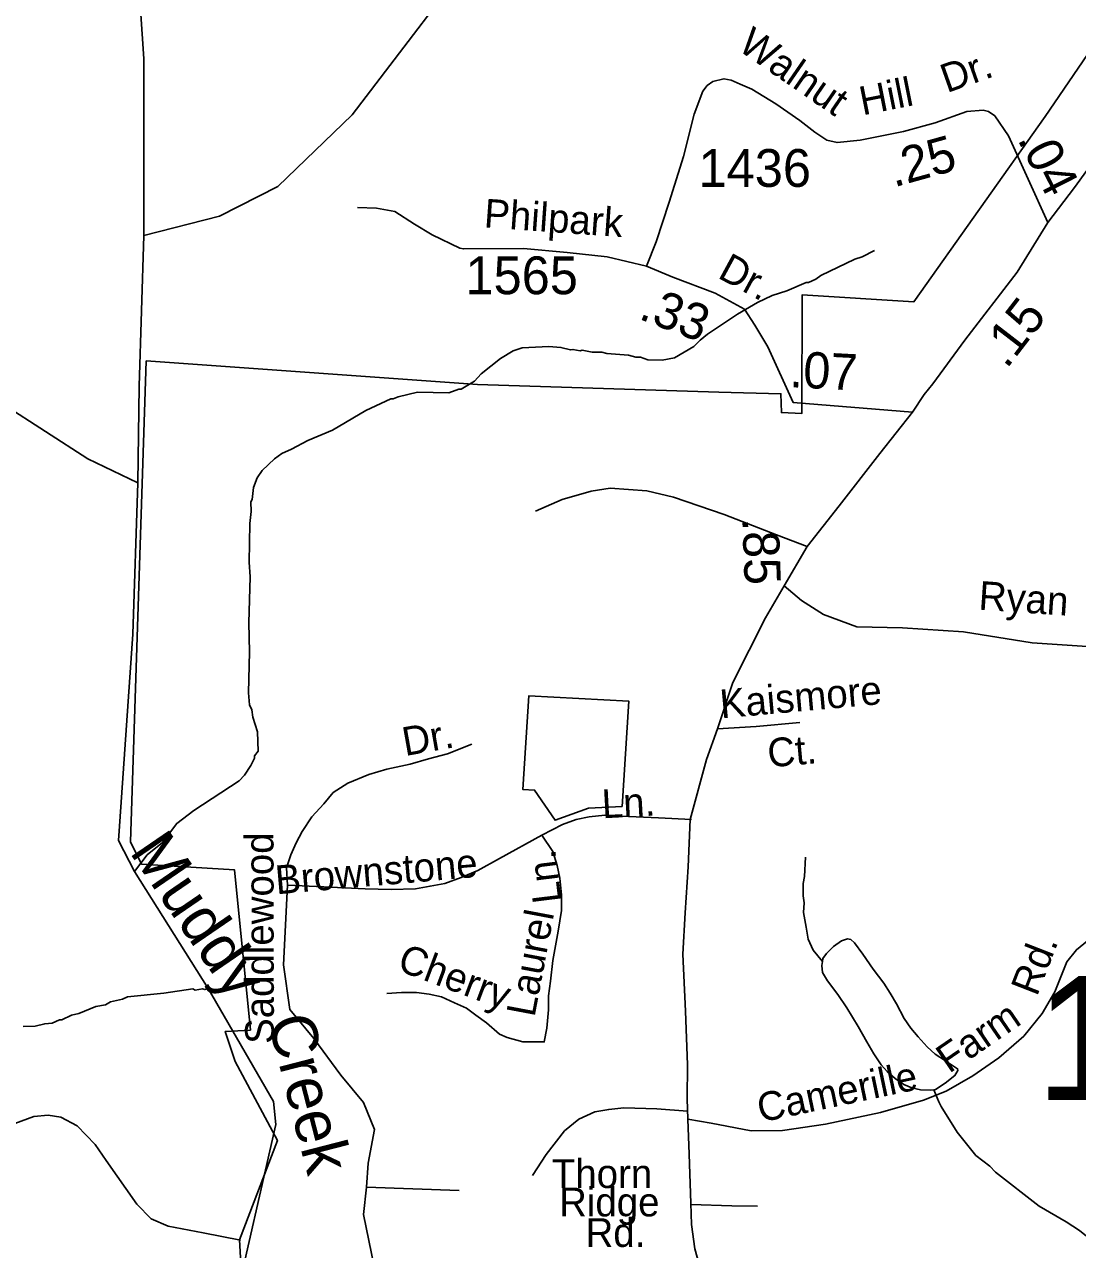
# Model space of a CAD drawing. Extents: x 1547597 to 1699558, y 810033 to 920809.
# Drawn here: x 1600829 to 1604312, y 869495 to 873547 of the extents above; entities that cross this region are included whole.
import ezdxf

# ---------------------------------------------------------------- set-up
doc = ezdxf.new("R2010")
doc.units = 0
for name, color, linetype in [('Exist Boundary Political City Limit New', 7, 'Continuous'), ('Exist Boundary Political City Limit New Hole', 7, 'Continuous'), ('Exist Hydrographic Creek Single Shore', 7, 'Continuous'), ('Exist Hydrographic Misc Water Feature', 7, 'Continuous'), ('Exist Road Non-System Type 51', 7, 'Continuous'), ('Exist Road Non-System Type 51 Label', 7, 'Continuous'), ('Exist Road Secondary Mileage Hundredths English Label', 7, 'Continuous'), ('Exist Road Secondary Structure Standard Bridge Number Label', 7, 'Continuous'), ('Exist Road Secondary Type 51 Attributed', 7, 'Continuous'), ('Exist Road Secondary Type 51 Label', 7, 'Continuous'), ('Exist Road Secondary Type 51 Number Label', 7, 'Continuous'), ('Map Preparation Boundary City Limit Buffer Line', 7, 'Continuous'), ('Old_Level_32', 7, 'Continuous')]:
    doc.layers.add(name, color=color, linetype=linetype)

msp = doc.modelspace()

# ---------------------------------------------------------------- linework, layer by layer
at = {"layer": 'Exist Boundary Political City Limit New'}
msp.add_lwpolyline([(1601575.9, 868902.4), (1601540.5, 869526.8), (1601665.9, 869856.2), (1601525.9, 870117.5), (1601493.2, 870216.5), (1601576.6, 870220.9), (1601523.9, 870750.7), (1601216.1, 870770.1), (1601180.3, 870843.5), (1601231.8, 872434), (1602327.7, 872355.7), (1603125.1, 872330.7), (1603330.7, 872325.5), (1603332.4, 872263.3), (1603399.8, 872259.8), (1603401.4, 872653.2), (1603771, 872629.9), (1604204.8, 873242), (1604423.6, 873562.3)], dxfattribs=at)
at = {"layer": 'Exist Boundary Political City Limit New Hole'}
msp.add_lwpolyline([(1602806.1, 870960.5), (1602694.2, 870955.1), (1602583.9, 870914.8), (1602516.1, 871014.5), (1602477.9, 871016.6), (1602497, 871326.1), (1602827.7, 871309.2), (1602806.1, 870960.5)], dxfattribs=at)
at = {"layer": 'Exist Hydrographic Creek Single Shore'}
for points in [[(1601223.6, 872849), (1601223.6, 873433.3), (1601181.7, 874057.9), (1601119.7, 874443.2), (1601022.7, 874625.7), (1600857.6, 874803)], [(1601223.6, 872849), (1601474.6, 872912.8), (1601667.7, 873010.7), (1601912.6, 873248.6), (1602379.6, 873859.6)], [(1601203.8, 872030.5), (1601038.7, 872110.7), (1600617.6, 872382), (1600244.6, 872570), (1599879.6, 872782.4), (1599289.7, 872825.8), (1599022.6, 872860.8), (1598839.6, 872831.7), (1598763.6, 872757.7), (1598635.7, 872550.2), (1598474.6, 872409.1), (1598248.6, 872328.3), (1597924.6, 872367.6), (1597665.7, 872330.2)], [(1601203.8, 872030.5), (1601208.7, 872350.2), (1601223.6, 872849)], [(1602782, 867111.8), (1602446.7, 867604.6), (1602229.1, 867924.7), (1602006.9, 868065), (1601866.6, 868242.5), (1601771.4, 868427.8), (1601611.7, 868773.7), (1601604.6, 868882.2), (1601579.7, 868899.1), (1601580.6, 868958.2), (1601556.6, 868985), (1601518.7, 869284.4), (1601660.7, 869908.5), (1601652.7, 869984.2), (1601436.5, 870359), (1601193.2, 870745.3), (1601139.7, 870848.1), (1601187.9, 871530), (1601203.8, 872030.5)]]:
    msp.add_lwpolyline(points, dxfattribs=at)
at = {"layer": 'Exist Hydrographic Misc Water Feature'}
for points in [[(1603640.1, 872799.4), (1603599.8, 872778), (1603575.6, 872770.5), (1603462.8, 872716.3), (1603446.6, 872704.6), (1603422.4, 872693), (1603414.5, 872693.2), (1603350, 872666.2), (1603301.8, 872651), (1603253.5, 872627.8), (1603186.9, 872589), (1603087.9, 872522.7), (1603063.6, 872503.1), (1603043.3, 872481.4), (1602978.7, 872444.5), (1602938.6, 872437.1), (1602890.6, 872438), (1602866.8, 872446.4), (1602850.8, 872446.7), (1602826.9, 872453), (1602755.1, 872458.3), (1602739.1, 872462.6), (1602707.2, 872463.1), (1602673.2, 872469.7), (1602667.2, 872467.7), (1602643.3, 872472.1), (1602635.3, 872470.3), (1602603.4, 872478.8), (1602563.5, 872481.4), (1602475.5, 872476.9), (1602445.3, 872467.5), (1602403, 872442.2), (1602340.1, 872391.2), (1602317.8, 872367.6), (1602273.4, 872340.4), (1602265.4, 872340.5), (1602233.2, 872329.1), (1602129.3, 872330.8), (1602065.1, 872315.9), (1602049, 872308.2), (1602041, 872308.3), (1601958.4, 872269.7), (1601847.4, 872205.5), (1601766.9, 872170.9), (1601712.5, 872141.9), (1601680.3, 872128.3), (1601656, 872110.8), (1601615.4, 872071.4), (1601599.1, 872047.8), (1601586.6, 872016), (1601581.9, 871976.1), (1601577.8, 871968.1), (1601579.3, 871936.1), (1601574.6, 871896.2), (1601572.6, 871768.3), (1601575.8, 871720.2), (1601571.4, 871568.2), (1601573.9, 871472.3), (1601569.7, 871336.3), (1601573, 871296.2), (1601580.7, 871280.1), (1601584.4, 871256), (1601599.6, 871207.9), (1601602.6, 871143.8), (1601590.4, 871128), (1601590.2, 871120), (1601577.9, 871096.2), (1601557.3, 871064.5), (1601539, 871044.8), (1601389.5, 870947.3), (1601332.9, 870904.4), (1601285.9, 870841.1), (1601235.5, 870801), (1601193.2, 870745.3)], [(1603412, 870793.3), (1603409.1, 870729.4), (1603404.7, 870705.5), (1603404, 870665.5), (1603407.6, 870641.4), (1603405.2, 870609.5), (1603414.4, 870561.3), (1603421.1, 870521.6), (1603437.6, 870485), (1603468, 870448.2)], [(1603468, 870448.2), (1603469.5, 870457.2), (1603481.5, 870474), (1603504.6, 870497.5), (1603531.2, 870515.8), (1603551.6, 870522.3), (1603561.7, 870520.4), (1603574.3, 870509.2), (1603601.8, 870471.6), (1603636, 870422.9), (1603671, 870375.9), (1603691.8, 870343.4), (1603713.4, 870307.5), (1603738.3, 870259.7), (1603760.7, 870227.2), (1603785, 870198.1), (1603814.3, 870165.5), (1603841.1, 870141.4), (1603874.7, 870118.9), (1603915.1, 870093), (1603915.9, 870087), (1603906.3, 870070.2), (1603873.8, 870045.2), (1603842.2, 870024.4), (1603836.5, 870023.7)], [(1603836.5, 870023.7), (1603824.4, 870022.1), (1603793, 870023.4), (1603764.3, 870029.6), (1603737.4, 870041), (1603708.8, 870060.8), (1603681.9, 870084.1), (1603661.9, 870105.5), (1603638.5, 870142.3), (1603615.4, 870181.6), (1603586.2, 870232.7), (1603548.8, 870294.3), (1603518.9, 870338.7), (1603484.6, 870384.1), (1603468, 870411.4), (1603465.8, 870434.4), (1603468, 870448.2)], [(1600824.4, 870232.9), (1600864.4, 870234.3), (1600896.5, 870241.8), (1600920.6, 870243.4), (1600944.7, 870255), (1600952.7, 870254.8), (1600984.9, 870270.3), (1601009, 870275.9), (1601065.3, 870298.9), (1601097.4, 870304.4), (1601113.5, 870314.1), (1601153.7, 870323.5), (1601169.8, 870331.2), (1601290, 870343.2), (1601386.1, 870357.5), (1601394, 870353.4), (1601418.1, 870357), (1601426, 870354.8), (1601436.5, 870359)], [(1603836.5, 870023.7), (1603852.9, 869984), (1603860.6, 869967.9), (1603913.3, 869883), (1603976, 869805.9), (1604021.5, 869771.2), (1604041, 869750.9), (1604185.2, 869638.5), (1604274.4, 869586.9), (1604317.9, 869558.2), (1604359.3, 869525.5), (1604385.1, 869513.1), (1604495.6, 869427.2), (1604519.2, 869400.8), (1604540.5, 869360.4), (1604567.5, 869322.3)]]:
    msp.add_lwpolyline(points, dxfattribs=at)
at = {"layer": 'Exist Road Non-System Type 51'}
msp.add_line((1601960.6, 869701.2), (1602267.3, 869690.6), dxfattribs=at)
for points in [[(1603196, 873349.9), (1603166.8, 873363.1), (1603142.6, 873367.4), (1603105.2, 873358.6), (1603087.3, 873344.7), (1603072.3, 873326), (1603043.8, 873250.2), (1603008.7, 873110.6), (1602961.4, 872959.1), (1602918.5, 872827.5), (1602885.9, 872747.7)], [(1602269.4, 872807.1), (1602177.2, 872851.5), (1602119.5, 872885.9), (1602053.9, 872928.5), (1601993.9, 872939.1), (1601930.1, 872941.6)], [(1602519.4, 871937), (1602607.7, 871976.3), (1602703.9, 872003.5), (1602765.9, 872012.9), (1602887.8, 872004), (1602975.4, 871983.2), (1603143, 871926), (1603316.3, 871858.4), (1603417.5, 871820.3)], [(1603341.8, 871690.4), (1603398.6, 871641.7), (1603471.6, 871595.7), (1603582.5, 871555.1), (1603733, 871551.7), (1603934.7, 871538), (1604161.6, 871502.2), (1604393.4, 871486.3), (1604490.9, 871479.4), (1604563.9, 871479.4), (1604655.9, 871476.6), (1604753.2, 871487.5), (1604866.8, 871501), (1605000.4, 871520.6), (1605120.4, 871525.6), (1605193.8, 871531.5)], [(1603121.4, 871217.8), (1603249, 871225.2), (1603393.1, 871238.1)], [(1601699, 870700), (1601696.1, 870757.3), (1601710.4, 870800.2), (1601727.6, 870840.3), (1601747.6, 870877.5), (1601779.1, 870926.1), (1601819.1, 870969), (1601850.6, 871006.3), (1601899.2, 871037.7), (1601967.9, 871066.4), (1602027.9, 871083.5), (1602105.2, 871100.7), (1602165.2, 871117.9), (1602228.1, 871135), (1602308.2, 871166.5)], [(1603034.7, 870917.5), (1602926.1, 870923.3), (1602803.1, 870929), (1602748.7, 870931.8), (1602697.2, 870926.1), (1602654.3, 870917.5), (1602608.6, 870900.4), (1602539.9, 870866)], [(1602539.9, 870866), (1602399.8, 870788.7), (1602328.3, 870748.7), (1602273.9, 870725.8), (1602219.6, 870705.7), (1602170.9, 870697.2), (1602122.3, 870688.6), (1602042.2, 870685.7), (1601956.4, 870688.6), (1601819.1, 870694.3), (1601699, 870700)], [(1602539.9, 870866), (1602577.1, 870811.6), (1602591.4, 870765.8), (1602600, 870722.9), (1602605.7, 870668.5), (1602605.7, 870617), (1602594.3, 870548.3), (1602577.1, 870451), (1602568.5, 870382.3), (1602562.8, 870333.7), (1602562.8, 870287.9), (1602557.1, 870227.8), (1602548.5, 870182), (1602477, 870182), (1602425.5, 870196.3), (1602399.8, 870207.7), (1602356.9, 870245), (1602322.5, 870270.7), (1602291.1, 870293.6), (1602251, 870310.8), (1602208.1, 870330.8), (1602168.1, 870339.4), (1602125.2, 870345.1), (1602076.6, 870345.1), (1602027.9, 870342.3)], [(1601699, 870700), (1601685.7, 870436.7), (1601706.8, 870288.6), (1601786.1, 870193.3), (1601876, 870071.6), (1601950, 869981.6), (1601987, 869891.7), (1601965.9, 869780.6), (1601960.6, 869701.2)], [(1603023.1, 869926.4), (1603100.5, 869913), (1603232, 869887.9), (1603336.1, 869889), (1603478.2, 869910), (1603660.3, 869948.3), (1603802.6, 869989.2), (1603876.9, 870018.5), (1603965.2, 870069.8), (1604051.6, 870129.1), (1604134.1, 870200.4), (1604194.7, 870275.8), (1604237.2, 870347.4), (1604276, 870447.1), (1604308.4, 870486.9), (1604344.6, 870516.5), (1604378.3, 870527.3), (1604412.6, 870532), (1604512.5, 870525.1), (1604596.6, 870536.4)], [(1602509.5, 869740.1), (1602554.1, 869809.6), (1602614.7, 869887.2), (1602663, 869926.7), (1602715.1, 869950.4), (1602761.3, 869958.5), (1602811.2, 869963.5), (1602921, 869960.7), (1603022.4, 869953.2)], [(1600797.6, 869912), (1600859.7, 869935.5), (1600907.6, 869939.2), (1600949.5, 869932.7), (1601003.3, 869904.4), (1601062.7, 869842), (1601099.5, 869789.5), (1601201, 869644.8), (1601248.6, 869596.4), (1601304.4, 869571.9), (1601420.2, 869550.9), (1601543.8, 869526)], [(1602378.2, 868906.5), (1602270.1, 868964), (1602204, 869004.2), (1602162, 869041.8), (1602121.5, 869089.1), (1602082.5, 869140.3), (1602058, 869180.5), (1602041.2, 869211.7), (1602022.7, 869270), (1602008.9, 869328.8), (1601994.4, 869395.7), (1601950, 869611.2), (1601960.6, 869701.2)], [(1603033.1, 869644.2), (1603169, 869640), (1603253.4, 869638.7)]]:
    msp.add_lwpolyline(points, dxfattribs=at)
at = {"layer": 'Exist Road Secondary Type 51 Attributed'}
for points in [[(1604213.6, 872892), (1604301.8, 873007.4), (1604424.3, 873176.9), (1604559.8, 873375.7), (1604687.8, 873580.9)], [(1603196, 873349.9), (1603234.4, 873332.5), (1603313.8, 873283.9), (1603393.4, 873229.3), (1603443, 873190.8), (1603482.9, 873164.6), (1603516.8, 873156.3), (1603592.7, 873163.8), (1603736.8, 873192.5), (1603841.1, 873221.6), (1603945.3, 873258.7), (1604000.1, 873263.1), (1604017.5, 873259), (1604038.4, 873244.6), (1604083.8, 873178.4), (1604213.6, 872892)], [(1603765.7, 872265.2), (1603804.2, 872322.9), (1603833.1, 872358.4), (1603939, 872503), (1604112.4, 872727.9), (1604213.6, 872892)], [(1603765.7, 872265.2), (1603370.9, 872296.8), (1603287.3, 872480.5), (1603244.2, 872552.3), (1603210.4, 872605), (1603113, 872657.8), (1602973.4, 872711.1), (1602885.9, 872747.7), (1602756.1, 872778.7), (1602624.4, 872792.2), (1602479.3, 872806.2), (1602280.8, 872804.5), (1602269.4, 872807.1)], [(1603071, 869409.9), (1603046.3, 869497.9), (1603035.7, 869577.4), (1603032.9, 869648.2), (1603027.5, 869810.3), (1603023.1, 869926.2), (1603021.3, 869993.2), (1603022.1, 870105.5), (1603015.6, 870283.6), (1603007, 870471.5), (1603014.6, 870608.8), (1603023.9, 870761), (1603031.2, 870917.3), (1603084.9, 871115.9), (1603121.4, 871217.8), (1603171.5, 871370.3), (1603279.6, 871584.9), (1603341.8, 871690.4), (1603417.5, 871820.3), (1603523, 871954.8), (1603658.2, 872128), (1603765.7, 872265.2)]]:
    msp.add_lwpolyline(points, dxfattribs=at)
at = {"layer": 'Map Preparation Boundary City Limit Buffer Line'}
msp.add_lwpolyline([(1601575.9, 868902.4), (1601540.5, 869526.8), (1601665.9, 869856.2), (1601525.9, 870117.5), (1601493.2, 870216.5), (1601576.6, 870220.9), (1601523.9, 870750.7), (1601216.1, 870770.1), (1601180.3, 870843.5), (1601231.8, 872434), (1602327.7, 872355.7), (1603125.1, 872330.7), (1603330.7, 872325.5), (1603332.4, 872263.3), (1603399.8, 872259.8), (1603401.4, 872653.2), (1603771, 872629.9), (1604204.8, 873242), (1604423.6, 873562.3)], dxfattribs=at)

# ---------------------------------------------------------------- texts
at = {"layer": 'Exist Road Non-System Type 51 Label'}
for s, rotation, p in [('Ryan', 356.0724, (1603982.7, 871611.7)), ('Kaismore', 5.1063, (1603133.2, 871251.7)), ('Dr.', 10.105, (1602087.9, 871127)), ('Ct.', 5.1063, (1603290.6, 871089.5)), ('Ln.', 3.062, (1602740.9, 870921.2)), ('Saddlewood', 90.1256, (1601654.2, 870175.4)), ('Ln.', 97.0336, (1602605.6, 870646.2)), ('Brownstone', 4.9617, (1601662.6, 870669.8)), ('Laurel', 79.323, (1602515.9, 870261.3)), ('Cherry', 339.43, (1602057.8, 870420.3)), ('Rd.', 68.707, (1604177.4, 870329.5)), ('Farm', 34.4371, (1603887, 870075.8)), ('Camerille', 11.8867, (1603263.7, 869915.1))]:
    msp.add_text(s, height=95, rotation=rotation, dxfattribs=at).set_placement(p)
for s, p in [('Thorn', (1602573.4, 869698.7)), ('Ridge', (1602597.4, 869604.7)), ('Rd.', (1602684.9, 869503.8))]:
    msp.add_text(s, height=95, dxfattribs=at).set_placement(p)
at = {"layer": 'Exist Road Secondary Mileage Hundredths English Label'}
for s, rotation, p in [('.25', 15.5966, (1603704.5, 873007.8)), ('.04', 296.928, (1604111.8, 873168)), ('.33', 339.1144, (1602856.8, 872574.5)), ('.15', 52.3761, (1604077.3, 872405.2)), ('.07', 357.0466, (1603357.9, 872347.5)), ('.85', 272.1191, (1603203, 871914.3))]:
    msp.add_text(s, height=120, rotation=rotation, dxfattribs=at).set_placement(p)
at = {"layer": 'Exist Road Secondary Structure Standard Bridge Number Label'}
msp.add_text('112', height=410.1, dxfattribs=at).set_placement((1604173.3, 869989.3))
at = {"layer": 'Exist Road Secondary Type 51 Label'}
for s, rotation, p in [('Walnut', 325.5065, (1603184.6, 873465.1)), ('Dr.', 19.4966, (1603879.8, 873319.6)), ('Hill', 11.2633, (1603601, 873246)), ('Philpark', 355.9386, (1602347, 872876.1)), ('Dr.', 331.5298, (1603118.2, 872711))]:
    msp.add_text(s, height=95, rotation=rotation, dxfattribs=at).set_placement(p)
at = {"layer": 'Exist Road Secondary Type 51 Number Label'}
for s, p in [('1436', (1603058.5, 873009.8)), ('1565', (1602287.7, 872654.8))]:
    msp.add_text(s, height=125, dxfattribs=at).set_placement(p)
at = {"layer": 'Old_Level_32'}
for s, rotation, p in [('Muddy', 304.3856, (1601174.3, 870810)), ('Creek', 284.4455, (1601633.2, 870253.5))]:
    msp.add_text(s, height=150, rotation=rotation, dxfattribs=at).set_placement(p)

doc.saveas('drawing.dxf')
